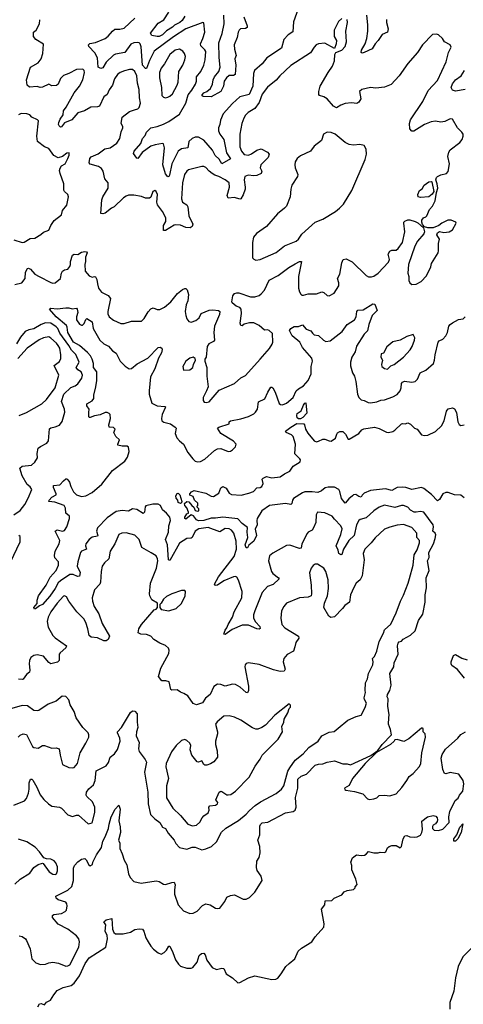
# Model space of a CAD drawing. Extents: x 1771496 to 1971148, y 471553 to 643630.
# Tile 366 of 656: x 1846422 to 1850598, y 579438 to 588713. Entities that reach past the tile are written whole.
import ezdxf

# ---------------------------------------------------------------- set-up
doc = ezdxf.new("R2010")
doc.units = 0

msp = doc.modelspace()

# ---------------------------------------------------------------- linework, layer by layer
at = {"layer": '0CON10XD'}
for points in [[(1849043.3, 588815), (1848998.3, 588691.7), (1848991.7, 588598.3), (1848948.6, 588571.4), (1848909.2, 588525), (1848886, 588445), (1848747, 588353), (1848705, 588295.8), (1848631.9, 588235), (1848621.8, 588205), (1848615.9, 588085), (1848581.4, 588008.6), (1848494.6, 587985.4), (1848426.2, 587923.8), (1848335.8, 587825), (1848311.5, 587765), (1848306.1, 587725), (1848292.3, 587695), (1848292.3, 587665), (1848305.5, 587635), (1848344, 587584), (1848369.6, 587459.6), (1848407.1, 587402.9), (1848325, 587353.8), (1848298.3, 587398.3), (1848262.1, 587432.1), (1848238.1, 587485), (1848155, 587578.7), (1848105, 587606.4), (1848075, 587604.5), (1848045, 587593.3), (1848015.6, 587565), (1848005.3, 587504.7), (1847945, 587497.5), (1847915, 587474.3), (1847855.3, 587355), (1847831.5, 587248.5), (1847825, 587236.2), (1847815, 587232.5), (1847795, 587262), (1847769.1, 587345), (1847785.4, 587505), (1847775, 587542), (1847765, 587545.6), (1847697.5, 587535), (1847655, 587521.5), (1847575, 587460.6), (1847535, 587406.2), (1847525, 587408.8), (1847491.9, 587451.9), (1847500, 587475), (1847563.5, 587545), (1847578, 587592), (1847601.7, 587621.7), (1847615.5, 587654.5), (1847656.2, 587695), (1847715, 587705.3), (1847775, 587727.3), (1847825, 587753.4), (1847925, 587822.9), (1847984.5, 587925.5), (1848008, 588005), (1848042.6, 588047.4), (1848076.7, 588105), (1848086, 588135), (1848087.1, 588175), (1848125.7, 588224.3), (1848154.6, 588285), (1848167.1, 588335), (1848172.6, 588412.6), (1848165, 588429.2), (1848128.1, 588465), (1848123, 588485), (1848147.2, 588535), (1848164.4, 588595), (1848155, 588682.5), (1848145, 588686.2), (1847985, 588626.8), (1847869.9, 588550.1), (1847688.2, 588415), (1847642.3, 588327.7), (1847615, 588252.9), (1847605, 588253.3), (1847578.2, 588285), (1847566.7, 588456.7), (1847555, 588485.6), (1847545, 588495.4), (1847528.1, 588498.1), (1847496.4, 588493.6), (1847468.9, 588481.1), (1847412.9, 588405), (1847325, 588388.5), (1847305, 588377.5), (1847235, 588313.3), (1847205, 588258.6), (1847185, 588252), (1847161.2, 588265), (1847152.9, 588352.9), (1847129.8, 588399.8), (1847071.2, 588461.2), (1847070, 588475), (1847083.1, 588486.9), (1847135, 588497.8), (1847225, 588536.9), (1847255, 588558.5), (1847296.5, 588605), (1847318, 588622), (1847365, 588623.3), (1847405, 588633.8), (1847505, 588726.1)], [(1847977.7, 588745), (1847952.3, 588705), (1847929.7, 588685), (1847879.4, 588660.6), (1847859.3, 588640.7), (1847805, 588606.7), (1847765, 588570.5), (1847735, 588555.4), (1847715, 588553.6), (1847665, 588564.3), (1847652.5, 588585), (1847725, 588680), (1847777.7, 588712.3), (1847826.1, 588783.9)], [(1849455, 588724), (1849424, 588695), (1849383.9, 588613.9), (1849383.8, 588555), (1849403.3, 588515), (1849401.2, 588485), (1849385, 588440), (1849295, 588491.4), (1849235, 588484.3), (1849214, 588475), (1849193.1, 588455), (1849159.5, 588400.5), (1848975, 588281.1), (1848870.6, 588185), (1848836.3, 588143.7), (1848755, 588077.1), (1848705, 588012.5), (1848676.5, 587933.5), (1848635.3, 587874.7), (1848572, 587838), (1848547.7, 587812.3), (1848532.5, 587785), (1848512.7, 587735), (1848494.6, 587635), (1848493.5, 587515), (1848509.5, 587475), (1848535, 587443.8), (1848575, 587435.5), (1848605, 587447.5), (1848655.4, 587484.6), (1848695, 587495.6), (1848753.8, 587463.8), (1848770, 587445), (1848760, 587415), (1848692.5, 587345), (1848686.4, 587316.4), (1848701.2, 587285), (1848696.2, 587265), (1848655, 587244.3), (1848625, 587241.1), (1848573.2, 587246.8), (1848542, 587235), (1848534.5, 587205), (1848545.6, 587135), (1848543.3, 587115), (1848525, 587061.2), (1848505, 587026.2), (1848495, 587020.8), (1848445, 587036.9), (1848382.9, 587032.9), (1848375.7, 587055.7), (1848395.9, 587135), (1848393.8, 587175), (1848357.3, 587205), (1848297.8, 587235), (1848257.8, 587247.8), (1848234.3, 587265), (1848205, 587285.6), (1848175, 587320), (1848155, 587329.4), (1848135, 587329.4), (1848012, 587298), (1847994.2, 587285), (1847972.2, 587255), (1847954.6, 587175), (1847945.5, 587025), (1847955, 586994.2), (1847995, 586967.5), (1848005, 586950), (1848014.2, 586865.8), (1848050.8, 586785), (1848046.7, 586765), (1848027.1, 586752.9), (1847985, 586755.8), (1847935, 586776.7), (1847891.2, 586778.8), (1847875, 586776), (1847795, 586726), (1847776.7, 586726.7), (1847776.7, 586775), (1847798, 586812), (1847798.9, 586845), (1847765, 586904.3), (1847717.9, 586967.9), (1847712, 586995), (1847717.8, 587065), (1847706, 587095), (1847695, 587103.3), (1847676.2, 587093.8), (1847657.7, 587042.3), (1847645, 587031.2), (1847605, 587031.9), (1847567.9, 587047.9), (1847495, 587061.1), (1847445, 587058.2), (1847425, 587051.2), (1847400.5, 587035), (1847310.9, 586949.1), (1847285, 586937.5), (1847225, 586890.8), (1847205, 586884), (1847186.7, 586886.7), (1847195.6, 587015), (1847205.5, 587045), (1847253.3, 587125), (1847254.3, 587174.3), (1847224.2, 587215), (1847208.5, 587285), (1847191.2, 587311.2), (1847165, 587328.2), (1847085, 587350.8), (1847075.7, 587365), (1847080.6, 587405), (1847095, 587421.4), (1847161.3, 587448.7), (1847224, 587496), (1847273.7, 587506.3), (1847335, 587550), (1847365.3, 587594.7), (1847376.7, 587655), (1847393.1, 587695), (1847394.2, 587705), (1847378.2, 587735), (1847385.8, 587795), (1847455, 587849.2), (1847504, 587864), (1847535, 587874.3), (1847545, 587884), (1847559.4, 587925), (1847550, 587975), (1847545.6, 588055), (1847530.5, 588115), (1847525.5, 588185), (1847506.7, 588225), (1847482.6, 588242.6), (1847455, 588244.4), (1847407.8, 588232.2), (1847366.2, 588215), (1847342.5, 588195), (1847314.4, 588155), (1847295.3, 588094.7), (1847265, 588051.4), (1847245, 588007.5), (1847215.4, 587984.6), (1847171.8, 587898.2), (1847155, 587891.5), (1847092, 587888), (1847031.2, 587855), (1846969.2, 587835), (1846911.5, 587768.5), (1846845, 587741.9), (1846815, 587701.9), (1846805, 587699.4), (1846792.5, 587712.5), (1846786.8, 587725), (1846788.9, 587745), (1846802.5, 587775), (1846832.2, 587815), (1846835.6, 587855), (1846860.7, 587889.3), (1846934, 588025), (1846985, 588086.9), (1847015.4, 588145), (1847032.2, 588215), (1847029.2, 588235), (1847015, 588245.7), (1846955, 588242.2), (1846885, 588204.4), (1846835, 588186), (1846805, 588160), (1846785.3, 588104.7), (1846767.7, 588092.3), (1846725, 588088.8), (1846695, 588104.2), (1846635, 588077.3), (1846615, 588074.5), (1846585, 588084), (1846515, 588076.2), (1846493.3, 588095), (1846486.9, 588145), (1846522, 588265), (1846595, 588307.5), (1846623.1, 588345), (1846640.9, 588395), (1846645, 588482.5), (1846575, 588526.7), (1846551.2, 588555), (1846552.5, 588595), (1846575.4, 588614.6), (1846609.2, 588675), (1846612.7, 588712.7)], [(1848531.8, 588738.2), (1848563.3, 588655), (1848562.2, 588637.8), (1848549.1, 588630.9), (1848501.4, 588625), (1848486.7, 588613.3), (1848477.6, 588595), (1848469.4, 588545), (1848441.9, 588475), (1848444.5, 588435), (1848458.9, 588375), (1848445.7, 588344.3), (1848455.2, 588285.2), (1848450, 588195), (1848435, 588185.5), (1848395, 588185.5), (1848368.6, 588165), (1848346.4, 588135), (1848340.8, 588085), (1848315, 588037.5), (1848225, 587987.3), (1848148.8, 587988.8), (1848140, 587995), (1848140, 588005), (1848155, 588024.3), (1848184.2, 588035.8), (1848216.7, 588063.3), (1848237.8, 588105), (1848244.6, 588145), (1848256.2, 588175), (1848295, 588224.4), (1848309.6, 588265), (1848301.1, 588355), (1848298, 588495), (1848328.9, 588581.1), (1848345.3, 588675), (1848342.7, 588755)], [(1849485, 588461.2), (1849500, 588505), (1849491.2, 588605), (1849509.2, 588685), (1849504.1, 588714.1)], [(1849875.8, 588714.2), (1849875.7, 588685), (1849891.1, 588625), (1849883.4, 588596.6), (1849835.6, 588574.4), (1849795.7, 588515), (1849767.1, 588485), (1849741.5, 588438.5), (1849665, 588402.5), (1849645, 588398), (1849635, 588402.5), (1849638.5, 588425), (1849675.5, 588485), (1849690, 588535), (1849699.6, 588605), (1849700.6, 588665), (1849689.5, 588755)], [(1846375, 586216.7), (1846440.8, 586235), (1846473.1, 586275), (1846476.9, 586335), (1846495, 586368), (1846505, 586373.1), (1846525, 586361.9), (1846565, 586316.9), (1846605, 586292.9), (1846715, 586235.8), (1846735, 586230), (1846755, 586234), (1846805.5, 586274.5), (1846814.5, 586325), (1846825.7, 586345), (1846843.9, 586356.1), (1846875, 586361.4), (1846895, 586388.8), (1846901.4, 586405), (1846899.6, 586435), (1846919.4, 586495), (1846935, 586502.5), (1846969.7, 586500.3), (1847005, 586523.6), (1847035, 586527.9), (1847049.2, 586525), (1847057.5, 586515), (1847040.7, 586475), (1847042.7, 586435), (1847034.4, 586405), (1847039.4, 586345), (1847075, 586298.8), (1847105, 586286.2), (1847125, 586292.9), (1847135, 586289.2), (1847147.3, 586265), (1847154.4, 586225), (1847164.5, 586184.5), (1847192.5, 586145), (1847255, 586114.4), (1847276.5, 586086.5), (1847251.5, 585965), (1847252.9, 585942.9), (1847264.4, 585915), (1847305, 585881.9), (1847375, 585851.4), (1847405, 585851.1), (1847475, 585873.3), (1847567, 585873), (1847595, 585898), (1847629.8, 585960.2), (1847655, 585988.6), (1847677.3, 585997.3), (1847715, 585982), (1847741.4, 585981.4), (1847785, 586003.5), (1847845, 586054.5), (1847908.1, 586131.9), (1847955, 586172), (1847975, 586181.2), (1847985, 586181.2), (1847998.3, 586168.3), (1848010, 586125), (1848004.4, 586065), (1847990, 586025), (1847980, 585965), (1847984.5, 585925), (1847995.4, 585895.4), (1848015, 585870), (1848035, 585863.1), (1848081.2, 585878.8), (1848110, 585905), (1848130.8, 585945), (1848205, 585977.1), (1848240.8, 585980.8), (1848293, 585973), (1848306.7, 585965), (1848303.3, 585935), (1848254.3, 585825), (1848250, 585765), (1848256, 585695), (1848245, 585681.2), (1848200.9, 585659.1), (1848186, 585635), (1848178.8, 585535), (1848165.9, 585514.1), (1848163.8, 585495), (1848182, 585435), (1848182.9, 585355), (1848196, 585255), (1848181.9, 585215), (1848148, 585155), (1848148, 585125), (1848158.8, 585108.8), (1848176.1, 585106.1), (1848205, 585114.2), (1848298.8, 585221.2), (1848445, 585284.3), (1848505, 585340), (1848547.6, 585362.4), (1848684.6, 585515.4), (1848773.4, 585616.6), (1848797.1, 585655), (1848804.4, 585675.6), (1848803.1, 585755), (1848769.2, 585785), (1848755, 585790.9), (1848725, 585789.1), (1848675, 585831.2), (1848625, 585856.4), (1848585, 585857.1), (1848535, 585842.9), (1848515, 585830), (1848505, 585831.2), (1848497.1, 585855), (1848509.1, 585945), (1848505.6, 585985), (1848492.9, 586002.9), (1848461.2, 586015), (1848422.5, 586045), (1848417.5, 586055), (1848429.5, 586110.5), (1848445, 586133.3), (1848465, 586140), (1848485, 586138.6), (1848595, 586103.3), (1848635, 586102.2), (1848675, 586115.7), (1848695, 586129.2), (1848725, 586164.2), (1848771, 586259), (1848856.5, 586303.5), (1848955, 586376.8), (1849016.6, 586413.4), (1849055, 586435.6), (1849073.3, 586433.3), (1849045.8, 586295), (1849048, 586185), (1849055, 586150), (1849067, 586127), (1849078.3, 586118.3), (1849095, 586116.7), (1849138.3, 586131.7), (1849215, 586130.8), (1849265, 586148.8), (1849285, 586141.2), (1849315, 586113.3), (1849335, 586110), (1849381.2, 586135), (1849425, 586206.7), (1849427.3, 586235), (1849413.9, 586276.1), (1849436.4, 586315), (1849453.2, 586423.2), (1849466.9, 586453.1), (1849495, 586459.2), (1849552.1, 586432.1), (1849685, 586302), (1849705, 586290), (1849735, 586290.8), (1849755, 586295.6), (1849795, 586323.3), (1849895, 586429.2), (1849902.5, 586455), (1849892.1, 586505), (1849906.5, 586533.5), (1849925, 586540.7), (1849965, 586540.4), (1849986.4, 586556.4), (1850025.5, 586615), (1850048.6, 586715), (1850036.7, 586795), (1850037.5, 586805), (1850047.5, 586815), (1850075, 586826.2), (1850093.9, 586826.1), (1850145, 586810), (1850169.2, 586799.2), (1850222.5, 586752.5), (1850232.5, 586715), (1850226.7, 586695), (1850167.1, 586625), (1850140.2, 586579.8), (1850080.8, 586405), (1850075.9, 586325.9), (1850085.7, 586295), (1850084.3, 586255), (1850094.5, 586234.5), (1850115, 586219.2), (1850155, 586221.4), (1850202.8, 586247.2), (1850250.7, 586299.3), (1850292.9, 586385), (1850298.8, 586415), (1850361.2, 586515), (1850365.8, 586535), (1850363.8, 586605), (1850373.3, 586645), (1850350, 586685), (1850356.4, 586703.6), (1850375, 586716.7), (1850415, 586708.8), (1850465.7, 586714.3), (1850495, 586732.5), (1850530, 586795), (1850527.5, 586805), (1850485, 586825.6), (1850452.5, 586825), (1850395, 586796.7), (1850367, 586773), (1850315, 586753.3), (1850265, 586753.3), (1850232.5, 586762.5), (1850213, 586783), (1850206.7, 586805), (1850206.7, 586825), (1850223.8, 586845), (1850245, 586854.2), (1850255, 586866), (1850278.9, 586925), (1850309.2, 586955), (1850333.6, 587005), (1850345.6, 587085), (1850357.9, 587125), (1850353.5, 587165), (1850340, 587205), (1850345.6, 587225), (1850353.8, 587236.2), (1850385, 587250.8), (1850440, 587265), (1850455, 587282.5), (1850468.6, 587355), (1850452.9, 587425), (1850460.8, 587465), (1850475, 587486), (1850565, 587556), (1850586.9, 587585), (1850597.1, 587615), (1850595.7, 587635), (1850585, 587654), (1850544.7, 587694.7), (1850495, 587776.7), (1850475, 587780), (1850423.8, 587755), (1850388.1, 587748.1), (1850335, 587755.6), (1850295, 587749.4), (1850234.3, 587725), (1850132.3, 587662.3), (1850112.9, 587662.9), (1850094.4, 587684.4), (1850091.5, 587735), (1850102.2, 587767.8), (1850216.6, 587943.4), (1850268.6, 588045), (1850355, 588140), (1850436.7, 588315), (1850460, 588405), (1850483.1, 588455), (1850475.7, 588475), (1850422.6, 588502.6), (1850401.1, 588535), (1850365, 588570), (1850346.2, 588576.2), (1850307.6, 588572.4), (1850214.1, 588475.9), (1850168, 588405), (1850075, 588300), (1849995.3, 588184.7), (1849918.8, 588101.2), (1849855, 588075.8), (1849775, 588068.6), (1849725, 588074.3), (1849644.2, 588055.8), (1849620, 588035), (1849634.1, 587965.9), (1849615.6, 587934.4), (1849595, 587924.3), (1849545, 587928.6), (1849485, 587924), (1849445, 587908), (1849405, 587882), (1849376.8, 587896.8), (1849315, 587966.2), (1849285, 587986.2), (1849245, 587997.5), (1849238.8, 588008.8), (1849238, 588035), (1849251.4, 588085), (1849324.3, 588215), (1849367.1, 588275), (1849385.6, 588325), (1849390, 588385), (1849396.7, 588403.3), (1849453.3, 588425), (1849485, 588461.2)], [(1847795, 587978), (1847815, 587982.9), (1847835, 587991.4), (1847860.6, 588015), (1847904.4, 588095), (1847914.4, 588125), (1847920, 588225), (1847956.9, 588285), (1847976.7, 588335), (1847981.4, 588365), (1847972.5, 588395), (1847956.2, 588416.2), (1847925, 588435.6), (1847885, 588424.5), (1847833.8, 588385), (1847783.9, 588296.1), (1847753, 588257), (1847738.1, 588215), (1847736.9, 588165), (1847755.6, 588075), (1847759.5, 587999.5), (1847775, 587981.2), (1847795, 587978)], [(1850615, 588054.5), (1850525, 588040), (1850495, 588050), (1850482.7, 588072.7), (1850495, 588107.5), (1850526, 588145), (1850577.2, 588182.8), (1850610.9, 588235)], [(1846445, 586614.3), (1846465, 586617.5), (1846519.5, 586650.5), (1846565.7, 586654.3), (1846622.3, 586687.7), (1846645, 586712), (1846695, 586730), (1846714.2, 586775), (1846745, 586820.8), (1846814.3, 586875), (1846824.6, 586915.4), (1846865.8, 586965), (1846880.8, 587045), (1846876.2, 587065), (1846843.3, 587095), (1846837.7, 587107.7), (1846836.9, 587165), (1846801.2, 587265), (1846797.4, 587292.6), (1846801.5, 587315), (1846814.6, 587335.4), (1846850.8, 587355), (1846876.2, 587405), (1846886.7, 587435), (1846887, 587457), (1846865, 587456.7), (1846825, 587422.5), (1846785, 587410), (1846744.6, 587434.6), (1846695, 587499.4), (1846655, 587514.5), (1846588.1, 587565), (1846584.6, 587615), (1846598.6, 587758.6), (1846590.7, 587770.7), (1846537.5, 587795), (1846515.7, 587815.7), (1846490, 587825), (1846435, 587828.5), (1846409.2, 587815)], [(1848645, 586446.7), (1848685, 586453.3), (1848835, 586520.8), (1848915, 586581.4), (1849023.2, 586626.8), (1849046, 586645), (1849076.8, 586693.2), (1849204, 586806), (1849275, 586834.4), (1849395, 586906.9), (1849433.9, 586936.1), (1849471.1, 586975), (1849548.6, 587105), (1849675.7, 587395), (1849687.5, 587445), (1849684.1, 587494.1), (1849666.1, 587526.1), (1849623.9, 587536.1), (1849565, 587529.2), (1849525, 587535.7), (1849485, 587555.8), (1849393.3, 587635), (1849355, 587650), (1849315, 587652), (1849283.3, 587635), (1849262, 587575), (1849195, 587521.2), (1849160, 587475), (1849065, 587429.2), (1849034.2, 587405), (1849015.6, 587374.4), (1849010.6, 587345), (1849015, 587317.5), (1849040, 587255), (1849038.6, 587235), (1848984.4, 587155), (1848973.8, 587116.2), (1848968.2, 587045), (1848933, 586957), (1848915, 586935.7), (1848847.5, 586885), (1848745, 586765.8), (1848650.7, 586699.3), (1848622.5, 586665), (1848614.2, 586615), (1848615, 586470), (1848625, 586456.7), (1848645, 586446.7)], [(1850195, 587037.5), (1850172.5, 587045), (1850171.2, 587065), (1850186.7, 587105), (1850209.3, 587120.7), (1850231.2, 587155), (1850275, 587185.7), (1850295, 587188), (1850302.5, 587185), (1850320, 587095), (1850305, 587070), (1850275, 587043.3), (1850195, 587037.5)], [(1846365, 586639.2), (1846445, 586614.3)], [(1849385, 584008.1), (1849364.6, 584034.6), (1849295, 584065.7), (1849225, 584072.5), (1849212.3, 584047.7), (1849209.4, 583975), (1849189.2, 583925), (1849175, 583903.1), (1849136.7, 583885), (1849126.8, 583873.2), (1849078, 583775), (1849072.5, 583735), (1849055, 583732.5), (1848965, 583762.5), (1848935, 583760.8), (1848805, 583687.5), (1848775, 583661.2), (1848763.1, 583615), (1848793.3, 583515), (1848805.5, 583495.5), (1848859.2, 583455), (1848864.2, 583445), (1848808.8, 583391.2), (1848755, 583374.2), (1848703.5, 583316.5), (1848634.5, 583145), (1848622.2, 583105), (1848624.3, 583075), (1848640.2, 583040.2), (1848682, 582995), (1848686.2, 582976.2), (1848675, 582970), (1848655.7, 582974.3), (1848575, 583007.5), (1848515, 583009.4), (1848421.1, 582968.9), (1848355, 582921.4), (1848344.2, 582925), (1848355, 582963.3), (1848373.3, 582985), (1848384, 583015), (1848426.2, 583083.8), (1848439.4, 583135), (1848513.4, 583265), (1848516.6, 583325), (1848481.9, 583431.9), (1848465, 583461.2), (1848455, 583467.5), (1848435, 583465.7), (1848345, 583425.4), (1848285, 583386.2), (1848263.6, 583383.6), (1848257.1, 583395), (1848293.1, 583465), (1848439.7, 583655), (1848462.6, 583725), (1848461.1, 583798.9), (1848438.5, 583875), (1848415, 583904.3), (1848395, 583916.4), (1848355, 583920.9), (1848305, 583889.5), (1848195, 583929.5), (1848109.2, 583915), (1848073.1, 583895), (1848044.4, 583835), (1848035, 583828.9), (1847994.2, 583825.8), (1847927, 583783), (1847835, 583616.7), (1847823.8, 583623.8), (1847811.8, 583765), (1847795.5, 583815), (1847822.9, 583885), (1847826.8, 583945), (1847840.4, 583995), (1847834.4, 584025), (1847803.5, 584063.5), (1847766.2, 584096.2), (1847747.2, 584137.2), (1847725, 584149.3), (1847675, 584150), (1847608, 584132), (1847602, 584125), (1847597.4, 584072.6), (1847585, 584060.8), (1847525, 584099.2), (1847485, 584106.4), (1847445, 584082.5), (1847385, 584090), (1847330.6, 584079.4), (1847245, 584020.7), (1847155.3, 583925), (1847145.9, 583895), (1847157.3, 583855), (1847153.2, 583846.8), (1847105, 583839.2), (1847074.7, 583815), (1847044.6, 583774.6), (1847042.7, 583755), (1847052.2, 583725), (1847005, 583705.4), (1846995, 583692), (1846969.2, 583605), (1846963.7, 583566.3), (1846991.2, 583505), (1846985, 583470), (1846965, 583467.5), (1846925, 583487.5), (1846895, 583487.1), (1846805, 583428), (1846785, 583407.9), (1846755.9, 583355), (1846705, 583283.1), (1846635, 583204.2), (1846607.9, 583192.1), (1846571.5, 583161.5), (1846560.9, 583160.9), (1846554.2, 583175), (1846585.9, 583214.1), (1846586.7, 583245), (1846600, 583285), (1846671.8, 583385), (1846708.7, 583461.3), (1846765.3, 583524.7), (1846785.6, 583575), (1846785.7, 583605), (1846754, 583644), (1846748.1, 583665), (1846756.7, 583705), (1846793.5, 583775), (1846799.2, 583805), (1846755.6, 583895), (1846775, 583908.2), (1846825, 583895.6), (1846845, 583900.8), (1846864.4, 583935), (1846890, 584015), (1846890, 584035), (1846855.8, 584065), (1846852.2, 584112.2), (1846840, 584135), (1846753.7, 584166.3), (1846697.5, 584175), (1846698.8, 584185), (1846723.1, 584215), (1846764.2, 584235.8), (1846765.7, 584245), (1846739.5, 584305), (1846738.8, 584325), (1846798.9, 584331.1), (1846832.7, 584367.3), (1846855, 584388), (1846865, 584388), (1846875, 584378), (1846890.4, 584355), (1846902.2, 584315), (1846928.1, 584265), (1846955, 584236.9), (1847005, 584219.5), (1847045, 584226.4), (1847105, 584257.5), (1847193.8, 584336.2), (1847294.7, 584465.3), (1847410.6, 584555), (1847436.9, 584593.1), (1847451.2, 584645), (1847446.7, 584685), (1847433.3, 584695), (1847385, 584695.2), (1847347.1, 584705), (1847344.4, 584715), (1847361.4, 584755), (1847327.5, 584785), (1847307.1, 584825), (1847319.5, 584855), (1847305, 584870.5), (1847264.4, 584875), (1847262.1, 584895), (1847277.5, 584955), (1847272.7, 584992.7), (1847265, 585003.8), (1847245, 585012.5), (1847225, 585011.4), (1847180.3, 584989.7), (1847125, 584980.4), (1847085, 584965.8), (1847076.2, 584966.2), (1847073.2, 584973.2), (1847072.6, 585012.6), (1847075.6, 585045), (1847054.5, 585075), (1847054.3, 585095), (1847105, 585122.2), (1847121.1, 585145), (1847118.5, 585175), (1847140, 585255), (1847147.1, 585312.9), (1847146.6, 585395), (1847116.5, 585435), (1847115.4, 585475), (1847104.2, 585515), (1847088.6, 585545), (1847058.9, 585578.9), (1846984.6, 585644.6), (1846928.6, 585675), (1846874.2, 585765), (1846869.5, 585815), (1846861.5, 585831.5), (1846766.4, 585915), (1846702, 585985), (1846715, 585996.2), (1846775, 585988.4), (1846855, 585998.5), (1846885, 585997.8), (1846915, 585988.9), (1846955, 585994.2), (1846964.2, 585985), (1846968.2, 585955), (1846956.7, 585915), (1846958.1, 585885), (1846986, 585845), (1847002.5, 585835), (1847014.3, 585835.7), (1847029.4, 585850.6), (1847045, 585888.8), (1847055, 585898), (1847102.5, 585865), (1847113.6, 585805), (1847175.8, 585695), (1847215, 585660.6), (1847256.9, 585636.9), (1847295, 585594.2), (1847331.1, 585571.1), (1847368, 585495), (1847415, 585447.5), (1847453.2, 585423.2), (1847475, 585427.1), (1847528, 585472), (1847627.2, 585522.8), (1847725, 585623.8), (1847745, 585626.7), (1847759.3, 585619.3), (1847763.3, 585605), (1847755.8, 585575), (1847727.5, 585525), (1847692.5, 585425), (1847651.7, 585348.3), (1847639.4, 585215), (1847641.9, 585185), (1847665, 585098.8), (1847716.2, 585076.2), (1847787.3, 585067.3), (1847793.3, 585065), (1847790.8, 585055), (1847764.1, 584994.1), (1847758, 584955), (1847761.2, 584935), (1847780.3, 584920.3), (1847842.5, 584905), (1847886.7, 584875), (1847893.8, 584865), (1847886, 584815), (1847900.8, 584775), (1847925, 584746), (1847965.4, 584715.4), (1848005, 584636), (1848050.6, 584575), (1848074, 584554), (1848095, 584548.5), (1848125, 584551.8), (1848165, 584572.1), (1848255, 584652.9), (1848285, 584670), (1848315, 584672.5), (1848385, 584646.2), (1848405, 584648.8), (1848425, 584660), (1848452.3, 584687.7), (1848458.8, 584715), (1848435, 584741.2), (1848315, 584813.3), (1848282.5, 584865), (1848296.7, 584875), (1848393.3, 584905), (1848392.5, 584925), (1848407.5, 584935), (1848505, 584952.2), (1848575, 584974.3), (1848625, 585000), (1848643, 585017), (1848659.2, 585045), (1848668.6, 585111.4), (1848728.3, 585141.7), (1848756.9, 585205), (1848785, 585250), (1848795, 585252), (1848804.4, 585244.4), (1848826.4, 585205), (1848865, 585097.5), (1848877.5, 585087.5), (1848895, 585085.5), (1848935, 585101.1), (1848995, 585153.1), (1849023.9, 585216.1), (1849045, 585235.5), (1849095, 585264.5), (1849136.2, 585313.8), (1849164.7, 585375), (1849165.4, 585445), (1849177.3, 585495), (1849172.5, 585525), (1849083.6, 585625), (1849058.9, 585675), (1848985.8, 585735), (1848963.2, 585785), (1848973.2, 585805), (1849005, 585823.3), (1849045, 585821.8), (1849085, 585837.1), (1849118.3, 585798.3), (1849162.7, 585782.7), (1849178.1, 585758.1), (1849195, 585743.1), (1849236.4, 585736.4), (1849283, 585693), (1849302.4, 585682.4), (1849345, 585687.5), (1849457.5, 585775), (1849505, 585840), (1849573.8, 585885), (1849588.1, 585915), (1849594.3, 585965), (1849604.4, 585975.6), (1849655, 585980), (1849745, 586037.5), (1849765, 586032.5), (1849787.3, 585972.7), (1849739.4, 585925), (1849708.3, 585841.7), (1849696.9, 585783.1), (1849665, 585750), (1849592.4, 585637.6), (1849580, 585585), (1849550, 585535), (1849536.7, 585485), (1849537, 585453), (1849554, 585385), (1849573.8, 585355), (1849585.8, 585305), (1849600.8, 585185), (1849613.1, 585155), (1849635, 585130.5), (1849665, 585125.6), (1849703.8, 585105), (1849725, 585102.1), (1849785, 585114), (1849820.3, 585129.7), (1849856.8, 585133.2), (1849935, 585159.4), (1849975, 585182.9), (1850002.9, 585215), (1850013.1, 585245), (1850015.6, 585284.4), (1850025, 585298), (1850045, 585306.9), (1850115, 585296.7), (1850145, 585304.4), (1850165.6, 585325), (1850192, 585385), (1850245, 585410), (1850316.9, 585475), (1850328.1, 585505), (1850333.4, 585556.6), (1850360.8, 585675), (1850372.2, 585687.8), (1850405, 585704.3), (1850434.2, 585735), (1850448.6, 585765), (1850462, 585825), (1850475, 585841.2), (1850495, 585858), (1850552.3, 585887.7), (1850595.7, 585894.3), (1850616.2, 585915)], [(1846365, 584049.5), (1846425, 584089.6), (1846470.9, 584145), (1846501.5, 584205), (1846535, 584287.5), (1846521.7, 584311.7), (1846492.7, 584332.7), (1846445.4, 584415), (1846423.1, 584486.9), (1846445, 584508.1), (1846533, 584517), (1846564, 584545), (1846588.8, 584585), (1846587.5, 584625), (1846596, 584675), (1846618.7, 584691.3), (1846675.7, 584724.3), (1846694.4, 584745), (1846702.7, 584857.3), (1846715, 584868), (1846755, 584876), (1846795, 584893.8), (1846821.7, 584928.3), (1846845.7, 585015.7), (1846843.1, 585045), (1846816.7, 585115), (1846836.3, 585183.7), (1846903.4, 585246.6), (1846945, 585263.1), (1846967.9, 585282.1), (1847005.6, 585335), (1847013.1, 585365), (1846999.4, 585395), (1846968.2, 585415), (1846954.5, 585435), (1846980.5, 585485), (1846949, 585559), (1846908.1, 585598.1), (1846884.4, 585645), (1846799.4, 585759.4), (1846782.3, 585802.3), (1846765, 585820.8), (1846715, 585855.2), (1846665, 585856), (1846625, 585841.5), (1846555, 585801.5), (1846508, 585792), (1846472.5, 585775), (1846428.2, 585721.8), (1846391.3, 585658.7)], [(1846418, 584985), (1846485, 585012.5), (1846629.2, 585095), (1846675, 585136.2), (1846756.1, 585245), (1846790.5, 585365), (1846745.6, 585455), (1846795, 585492), (1846808.9, 585521.1), (1846809.6, 585555), (1846798.3, 585618.3), (1846785.4, 585645), (1846767.3, 585665), (1846715, 585713.1), (1846695, 585724.4), (1846645, 585716.7), (1846604.4, 585695.6), (1846492.9, 585617.1), (1846405, 585520.6)], [(1849885, 585420), (1849916.8, 585453.2), (1849947.1, 585465), (1850034.4, 585535), (1850097.6, 585602.4), (1850117.5, 585635), (1850140, 585695), (1850141.2, 585715), (1850127.5, 585747.5), (1850065, 585728.6), (1850002.5, 585695), (1849933.4, 585676.6), (1849877.6, 585632.4), (1849847.8, 585572.2), (1849825, 585563.8), (1849820.4, 585535), (1849836, 585505), (1849826.7, 585465), (1849830, 585445), (1849855, 585426.7), (1849885, 585420)], [(1847965, 585412.5), (1848025, 585413.3), (1848052.5, 585435), (1848057.5, 585465), (1848077.5, 585505), (1848075, 585520), (1848055, 585532.5), (1848022.5, 585525), (1847985, 585496.2), (1847958.8, 585445), (1847965, 585412.5)], [(1849065, 584951.1), (1849045, 584952.2), (1849033.3, 584963.3), (1849030, 584985), (1849035, 585003.3), (1849072.9, 585027.1), (1849095, 585081.2), (1849105, 585098.8), (1849115, 585102.5), (1849125.3, 585004.7), (1849088.8, 584965), (1849065, 584951.1)], [(1850605, 584209.2), (1850575, 584232.9), (1850515, 584235.6), (1850455, 584259.6), (1850435, 584260), (1850406.2, 584245), (1850375, 584193.6), (1850355, 584178.9), (1850298.7, 584238.7), (1850225, 584295.6), (1850205, 584304.5), (1850115, 584287.1), (1850057, 584307), (1850025, 584309.7), (1849975, 584304.6), (1849925, 584276.7), (1849865, 584292.9), (1849725, 584277.2), (1849665, 584253.2), (1849644.4, 584235), (1849635, 584216.2), (1849615, 584220.9), (1849585, 584240), (1849565, 584236.9), (1849553.4, 584226.6), (1849519.5, 584200.5), (1849485, 584156.7), (1849451.2, 584201.2), (1849437, 584267), (1849425.9, 584285.9), (1849385, 584308), (1849325, 584310), (1849298.8, 584301.2), (1849264, 584275), (1849230, 584260), (1849175, 584265.9), (1849105, 584263.5), (1849085, 584256.8), (1848998.9, 584201.1), (1848988.9, 584185), (1848983.6, 584156.4), (1848975, 584147.1), (1848925, 584153.6), (1848775, 584135.6), (1848701.1, 584085), (1848657.1, 584015), (1848652.9, 583995), (1848658.9, 583955), (1848637.8, 583912.2), (1848652.2, 583855), (1848625, 583800.6), (1848578.8, 583761.2), (1848565, 583737.5), (1848555, 583737.5), (1848545.7, 583765), (1848570, 583835), (1848564.1, 583885.9), (1848567.6, 583927.6), (1848517.3, 583967.3), (1848475, 584009.7), (1848335, 584025.5), (1848265, 584015.6), (1848225, 584017.1), (1848155, 583993.4), (1848105, 583991.1), (1848085, 584002), (1848059.5, 584039.5), (1848035, 584047.5), (1847985, 584008.8), (1847976.7, 584015), (1847977.5, 584025), (1847995, 584056.7), (1848010, 584065), (1848010, 584075), (1847996.2, 584115), (1847976.9, 584136.9), (1847973.8, 584155), (1847995, 584172.5), (1848015, 584172), (1848041.2, 584135), (1848060.7, 584120.7), (1848075, 584090), (1848095, 584082), (1848107.5, 584085), (1848107.5, 584105), (1848090, 584125), (1848100, 584135), (1848098.3, 584158.3), (1848067, 584187), (1848055, 584220), (1848022.5, 584235), (1848023, 584247), (1848040, 584265), (1848065, 584276.7), (1848175, 584252), (1848225, 584223.8), (1848245, 584221.2), (1848295, 584253.8), (1848315, 584303.8), (1848335, 584315.7), (1848365, 584298.6), (1848393.8, 584253.8), (1848415, 584240.6), (1848507.8, 584232.2), (1848577.6, 584252.4), (1848623.2, 584266.8), (1848655, 584304.2), (1848685, 584305.5), (1848701.9, 584315), (1848713.6, 584345), (1848704, 584385), (1848714, 584395), (1848745, 584409.1), (1848795, 584395.5), (1848875, 584405.5), (1848915, 584435.5), (1848965, 584461.1), (1848995, 584505.6), (1849062.1, 584547.9), (1849064.3, 584565), (1849058.1, 584575), (1849011.8, 584621.8), (1849018, 584715), (1848996.3, 584785), (1848982, 584802), (1848931.2, 584825), (1848923.8, 584835), (1848975, 584875.6), (1849031.7, 584908.3), (1849096.7, 584905), (1849104, 584895), (1849111.5, 584855), (1849135, 584816.7), (1849195, 584746.7), (1849215, 584737.3), (1849235, 584741.2), (1849275, 584762.2), (1849295, 584760.6), (1849336.1, 584743.9), (1849355, 584743.8), (1849395, 584771.2), (1849408.3, 584808.3), (1849415, 584821.2), (1849435, 584834), (1849465, 584832.5), (1849489.7, 584809.7), (1849515, 584760), (1849525, 584760), (1849615.6, 584814.4), (1849641.7, 584848.3), (1849660.3, 584859.7), (1849762.9, 584872.9), (1849805, 584862.5), (1849875, 584826), (1849895, 584823.8), (1849935, 584833.8), (1849952.5, 584845), (1850015, 584906), (1850025, 584910), (1850050, 584905), (1850075, 584915.8), (1850101.7, 584901.7), (1850140, 584865), (1850165, 584854.3), (1850205, 584802.9), (1850234.3, 584795.7), (1850265, 584798.2), (1850337.7, 584832.3), (1850394, 584886), (1850419.4, 584935), (1850438.8, 585025), (1850455, 585047.5), (1850495, 585056.7), (1850515, 585046.2), (1850535, 585013.8), (1850547.3, 584925), (1850559.3, 584899.3), (1850575, 584891.4), (1850605, 584897.1)], [(1847934.1, 584155.9), (1847915, 584164.2), (1847910, 584185), (1847893.9, 584203.9), (1847892.2, 584227.8), (1847905, 584249.4), (1847915, 584251.4), (1847927.8, 584237.8), (1847949.2, 584175), (1847945, 584161.2), (1847934.1, 584155.9)], [(1846416.7, 580083.3), (1846445, 580077.5), (1846475, 580055.7), (1846485, 580040), (1846519.2, 579959.2), (1846536.6, 579866.6), (1846575, 579827.1), (1846616.4, 579813.6), (1846665, 579816.7), (1846695, 579828.9), (1846735, 579835.5), (1846785.8, 579824.2), (1846855, 579797.8), (1846875, 579799.4), (1846895, 579810.8), (1846978.9, 579975), (1846984.4, 580025), (1846977.5, 580055), (1846955, 580082.5), (1846875.8, 580145), (1846785, 580193.5), (1846732, 580255), (1846731.2, 580275), (1846742.5, 580285), (1846815, 580292.5), (1846848.8, 580311.2), (1846861.2, 580325), (1846869.2, 580365), (1846865.8, 580385), (1846855, 580399.2), (1846785, 580420.5), (1846765, 580437.5), (1846761.4, 580455), (1846875, 580513.3), (1846913.8, 580546.2), (1846928, 580605), (1846929.7, 580720.3), (1846937.9, 580745), (1846969.8, 580780.2), (1847005, 580804.8), (1847035, 580812.2), (1847048.6, 580798.6), (1847071.7, 580751.7), (1847085, 580742.5), (1847107.5, 580755), (1847111.2, 580775), (1847145, 580846.2), (1847192.7, 580915), (1847203.1, 580975), (1847226.6, 581015), (1847257.8, 581092.2), (1847262.7, 581135), (1847282.9, 581205), (1847320.6, 581275), (1847355, 581312.5), (1847367.1, 581275), (1847356.5, 581165), (1847369.1, 581109.1), (1847371.2, 581055), (1847352.5, 580985), (1847365.8, 580955), (1847364.2, 580904.2), (1847387.5, 580855), (1847404.2, 580795), (1847430.9, 580750.9), (1847446, 580665), (1847461.7, 580631.7), (1847495, 580593.8), (1847565, 580578.8), (1847705, 580600), (1847735, 580593.3), (1847775, 580570), (1847795, 580566.2), (1847855, 580586.2), (1847875, 580586.7), (1847883.9, 580563.9), (1847878.1, 580515), (1847880, 580475), (1847914.5, 580374.5), (1847965, 580318.6), (1848025, 580292.9), (1848055, 580295.7), (1848093.7, 580316.3), (1848143.2, 580366.8), (1848175, 580383.3), (1848215, 580374.3), (1848265, 580342.9), (1848285, 580338.6), (1848305, 580344.3), (1848352, 580405), (1848372.7, 580447.3), (1848405, 580463.3), (1848445, 580470), (1848525, 580428), (1848555, 580428.8), (1848586.8, 580443.2), (1848635.6, 580494.4), (1848704, 580605), (1848693.8, 580645), (1848656.4, 580696.4), (1848650, 580725), (1848653.3, 580785), (1848675, 580820), (1848686.2, 580865), (1848681.2, 580925), (1848664, 580985), (1848681.9, 581035), (1848683.1, 581115), (1848688.8, 581131.2), (1848705, 581146), (1848757.3, 581152.7), (1848925, 581241.2), (1848995, 581253.8), (1849015, 581266.7), (1849025.7, 581295), (1849016.9, 581385), (1849041.5, 581475), (1849040.4, 581559.6), (1849073.1, 581586.9), (1849122.5, 581605), (1849205, 581691.4), (1849235, 581700.8), (1849275, 581702.5), (1849315, 581718.6), (1849385, 581730.8), (1849465, 581703.8), (1849505, 581702.5), (1849535, 581693.3), (1849728.8, 581781.2), (1849792.5, 581827.5), (1849834.3, 581885.7), (1849922.5, 581975), (1849912.5, 582025), (1849893.3, 582075), (1849897.5, 582137.5), (1849900, 582165), (1849888.8, 582245), (1849890, 582315), (1849880, 582335), (1849884, 582355), (1849905.8, 582395), (1849918.8, 582445), (1849906.7, 582555), (1849943.8, 582615), (1849948, 582655), (1849985.8, 582735), (1849979.2, 582815), (1849985, 582840), (1849995, 582851.2), (1850015, 582857.5), (1850033, 582877), (1850100, 582915), (1850145.6, 582954.4), (1850176.1, 583053.9), (1850218.3, 583111.7), (1850238, 583225), (1850238, 583295), (1850250.5, 583359.5), (1850250, 583455), (1850275.6, 583525), (1850260, 583615), (1850277.3, 583645), (1850273.6, 583695), (1850317.5, 583775), (1850333.6, 583825), (1850339.6, 583859.6), (1850333.1, 583875), (1850312.5, 583895), (1850317.5, 583935), (1850312.9, 583955), (1850225, 584074.2), (1850195, 584080), (1850155, 584071.9), (1850135, 584074.3), (1850102, 584092), (1850075, 584120), (1850035, 584135.7), (1850015, 584135.6), (1849955, 584117.8), (1849855, 584140), (1849805, 584121.4), (1849755, 584086), (1849685, 584018.8), (1849626.8, 584003.2), (1849615, 583994.2), (1849591.5, 583955), (1849570, 583855), (1849520, 583805), (1849469.4, 583725), (1849456, 583675), (1849445, 583670), (1849425, 583683.8), (1849418.9, 583715), (1849401.1, 583755), (1849446.2, 583863.8), (1849456.2, 583915), (1849445, 583946.2), (1849385, 584008.1)], [(1846365, 581313.1), (1846466.6, 581353.4), (1846484.3, 581375), (1846505, 581426.7), (1846512.1, 581465), (1846512.2, 581525), (1846525, 581558.8), (1846535, 581558.8), (1846545, 581548), (1846582.7, 581482.7), (1846615, 581409.2), (1846648.1, 581368.1), (1846692, 581325), (1846725, 581302.5), (1846795, 581294.4), (1846815, 581285.8), (1846875, 581222.9), (1846917.6, 581207.6), (1846955, 581220.4), (1846975, 581219.4), (1847065, 581136.2), (1847105, 581145.8), (1847129.2, 581245), (1847129.5, 581295), (1847107.5, 581345), (1847054.2, 581395), (1847048.8, 581408.8), (1847051.4, 581435), (1847072.8, 581467.2), (1847115.7, 581505), (1847131.9, 581545), (1847142.1, 581637.9), (1847235, 581683.8), (1847257.5, 581715), (1847275, 581766.7), (1847314.5, 581795.5), (1847343.4, 581836.6), (1847366.9, 581915), (1847364.2, 581945), (1847342, 581995), (1847343.8, 582005), (1847378.8, 582045), (1847446.2, 582155), (1847465, 582187.5), (1847485, 582202.5), (1847505, 582200), (1847526.7, 582175), (1847526.7, 582095), (1847533.3, 582045), (1847522, 582005), (1847519.2, 581965), (1847547.5, 581905), (1847540, 581845), (1847545, 581817.5), (1847604.1, 581744.1), (1847615, 581720), (1847596.7, 581625), (1847626.9, 581435), (1847630, 581325), (1847652, 581225), (1847693.2, 581183.2), (1847739.8, 581149.8), (1847765, 581106), (1847795, 581094), (1847820.2, 581050.2), (1847875.6, 580985), (1847891.6, 580951.6), (1847925, 580913.3), (1847995, 580899.5), (1848045, 580916.7), (1848075, 580918.1), (1848135, 580894.2), (1848175, 580900.8), (1848227.3, 580922.7), (1848273, 580967), (1848321.9, 581058.1), (1848363.6, 581096.4), (1848480.2, 581169.8), (1848555, 581227.1), (1848585, 581264.6), (1848639.2, 581310.8), (1848688.6, 581345), (1848835.2, 581424.8), (1848886.9, 581465), (1848907.1, 581495), (1848947.3, 581632.7), (1848963.6, 581665), (1849015, 581736.7), (1849091.7, 581798.3), (1849142.7, 581857.3), (1849232, 581915), (1849265, 581965.6), (1849335, 582000), (1849381.2, 582008.8), (1849419.7, 582040.3), (1849510, 582115), (1849590, 582150), (1849635, 582162.5), (1849675.4, 582234.6), (1849688.2, 582275), (1849668.4, 582308.4), (1849665.3, 582325), (1849677.3, 582375), (1849673.3, 582395), (1849677.9, 582465), (1849697.3, 582505), (1849705.5, 582555), (1849745.4, 582635), (1849750.5, 582665), (1849742.3, 582695), (1849761.8, 582715), (1849783.3, 582765), (1849805.9, 582855), (1849848, 582935), (1849856.9, 582965), (1849915, 583017.1), (1849966.2, 583123.8), (1850005.3, 583235), (1850035, 583291.4), (1850080, 583405), (1850090.9, 583449.1), (1850126.9, 583575), (1850137, 583673), (1850162.3, 583717.7), (1850184.7, 583785), (1850185, 583806), (1850161.5, 583835), (1850161.8, 583875), (1850115, 583929.1), (1850035, 583958.7), (1849975, 583952.5), (1849905, 583933.5), (1849856.9, 583913.1), (1849767.8, 583832.2), (1849731.4, 583785), (1849670.8, 583725), (1849655.5, 583684.5), (1849666, 583625), (1849645.6, 583475), (1849625.6, 583435), (1849590.8, 583405), (1849566, 583365), (1849535.5, 583294.5), (1849525.7, 583225), (1849482.9, 583195), (1849460.5, 583165), (1849385, 583088.6), (1849350.5, 583080.5), (1849331.2, 583095), (1849284.1, 583175.9), (1849290.8, 583215), (1849320.6, 583285), (1849329.5, 583355), (1849324.5, 583434.5), (1849304, 583515), (1849284, 583545), (1849225, 583582.5), (1849205, 583584), (1849185, 583572), (1849165.8, 583545), (1849148.8, 583501.2), (1849164.4, 583385), (1849170, 583305), (1849164.4, 583285.6), (1849137.4, 583272.6), (1849054.6, 583265.4), (1848935, 583216.9), (1848907.5, 583185), (1848885.8, 583144.2), (1848880.8, 583075), (1848890.8, 583015), (1848918.8, 582985), (1849048.1, 582905), (1849049.4, 582885), (1849020.5, 582845), (1849013.3, 582805), (1848998, 582765), (1848938.7, 582731.3), (1848907.1, 582695), (1848901.1, 582665), (1848920.6, 582595), (1848912.5, 582575), (1848875, 582573.6), (1848809.8, 582589.8), (1848675, 582638.8), (1848575, 582653.8), (1848555, 582646.7), (1848544.4, 582635.6), (1848541.4, 582615), (1848575.7, 582435), (1848575.6, 582394.4), (1848565, 582372.5), (1848555, 582373.3), (1848496.2, 582425), (1848455, 582450), (1848425, 582454.2), (1848355, 582434), (1848315, 582451.2), (1848285, 582453.3), (1848249.5, 582430.5), (1848215.6, 582354.4), (1848170.2, 582319.8), (1848141.7, 582278.3), (1848085, 582258.5), (1848055, 582271.4), (1848005, 582342), (1847966.7, 582365), (1847937.1, 582377.1), (1847905, 582400), (1847855, 582397.5), (1847845, 582402.5), (1847830, 582475), (1847796.1, 582486.1), (1847760, 582485), (1847727.5, 582525), (1847752, 582605), (1847827, 582743), (1847830, 582775), (1847821.7, 582791.7), (1847795, 582817.1), (1847740.3, 582840.3), (1847685, 582873.3), (1847655, 582906.7), (1847615, 582920), (1847563.6, 582923.6), (1847538.3, 582938.3), (1847544, 582975), (1847568.8, 583015), (1847687, 583153), (1847705, 583160), (1847720, 583175), (1847720, 583215), (1847667.1, 583247.1), (1847645.8, 583285), (1847643.2, 583303.2), (1847653.5, 583405), (1847710, 583545), (1847723.7, 583613.7), (1847720.4, 583635), (1847705, 583661.4), (1847660.8, 583690.8), (1847570.3, 583740.3), (1847545.7, 583815), (1847505.5, 583855.5), (1847425, 583879.2), (1847383.9, 583876.1), (1847356, 583864), (1847316.7, 583775), (1847272.5, 583705), (1847260.8, 583635), (1847219.2, 583595), (1847197.5, 583565), (1847187.5, 583515), (1847183.5, 583415), (1847175, 583394.3), (1847125, 583342), (1847105.4, 583265), (1847106, 583236), (1847121.5, 583185), (1847165.6, 583115), (1847198.6, 583025), (1847266.7, 582905), (1847253.3, 582875), (1847235, 582861.2), (1847215, 582862), (1847155, 582890), (1847095, 582896.2), (1847075, 582912.5), (1847063.4, 582973.4), (1847043.6, 583035), (1847025, 583068.9), (1846958.8, 583135), (1846883.1, 583235), (1846861.2, 583275), (1846845, 583284), (1846835, 583280.8), (1846775, 583215.5), (1846714.6, 583135), (1846690, 583085), (1846678.9, 583045), (1846690.3, 582990.3), (1846733, 582913), (1846755, 582890), (1846863.3, 582815), (1846856.7, 582795), (1846801.4, 582748.6), (1846794.1, 582735.9), (1846794, 582675), (1846778.7, 582661.3), (1846715, 582644), (1846695, 582657.5), (1846645, 582718.1), (1846585, 582730), (1846555.7, 582724.3), (1846527, 582703), (1846515, 582677.5), (1846510.6, 582645), (1846517.8, 582585), (1846514.4, 582565.6), (1846485, 582543.8), (1846455, 582500), (1846445, 582495.8), (1846410.3, 582499.7)], [(1846336.6, 583603.4), (1846425.6, 583795), (1846426.2, 583845), (1846413.9, 583853.9)], [(1847825, 583144.4), (1847895, 583165.7), (1847945, 583212.5), (1847979.4, 583285), (1847983.3, 583325), (1847976.1, 583336.1), (1847945, 583335.8), (1847855, 583305.6), (1847805, 583279.2), (1847776.2, 583255), (1847755, 583217.5), (1847740, 583205), (1847740, 583175), (1847755, 583157.5), (1847825, 583144.4)], [(1850610.1, 582510.1), (1850545, 582592.5), (1850489.6, 582629.6), (1850482.9, 582645), (1850484.3, 582665), (1850505, 582722.5), (1850525, 582731.6), (1850585, 582699.6), (1850635, 582681.8)], [(1846406.3, 581953.7), (1846425, 581971.4), (1846455, 581985.8), (1846485, 581980), (1846542, 581865), (1846555.5, 581855.5), (1846595, 581851.8), (1846635, 581874.4), (1846655, 581876.9), (1846725, 581850), (1846765, 581852.5), (1846792.9, 581842.9), (1846801.4, 581785), (1846825.8, 581695.8), (1846885, 581667.5), (1846915, 581664.3), (1846935, 581669.2), (1846965, 581706.2), (1846990, 581805), (1847045, 581896.2), (1847071.9, 581955), (1847072.9, 581975), (1847065, 581993.8), (1847016, 582045), (1846954.6, 582134.6), (1846935.6, 582195.6), (1846898.3, 582258.3), (1846885.8, 582305), (1846855, 582338), (1846820.9, 582339.1), (1846765, 582292), (1846690, 582265), (1846603.4, 582206.6), (1846585, 582201.9), (1846555, 582205.7), (1846495, 582248.9), (1846445, 582252.7), (1846348.8, 582225)], [(1848049.5, 581119.5), (1848085, 581124.6), (1848118.3, 581151.7), (1848140.5, 581195), (1848156.7, 581213.3), (1848195, 581242), (1848204.4, 581265), (1848202.5, 581295), (1848211.7, 581308.3), (1848265, 581313.8), (1848282.5, 581325), (1848287, 581337), (1848267.5, 581365), (1848300, 581435), (1848315, 581444), (1848325, 581441.4), (1848370.9, 581410.9), (1848385, 581409.4), (1848410, 581415), (1848455, 581446.7), (1848583.6, 581576.4), (1848637.7, 581682.3), (1848685, 581747.5), (1848703.3, 581785), (1848856.2, 581935), (1848896.7, 582005), (1848890, 582055), (1848907.5, 582095), (1848912.5, 582125), (1848947, 582183), (1848960, 582225), (1848970, 582235), (1848970, 582255), (1848957.5, 582267.5), (1848825, 582160), (1848735, 582066.2), (1848700, 582045), (1848665, 582030), (1848645, 582030.8), (1848615, 582042.5), (1848505, 582114.3), (1848445, 582142.9), (1848394.2, 582155.8), (1848345, 582153.3), (1848280.5, 582099.5), (1848266.7, 582075), (1848283.3, 582005), (1848283.3, 581985), (1848263.8, 581915), (1848263.8, 581885), (1848280, 581825), (1848282.5, 581765), (1848248.3, 581721.7), (1848217.7, 581702.3), (1848185, 581691.2), (1848165, 581690), (1848156.1, 581696.1), (1848135, 581732.5), (1848105, 581720), (1848093, 581723), (1848041.2, 581785), (1848026, 581835), (1848034.4, 581875), (1848025, 581896), (1847995, 581923.3), (1847975, 581931.2), (1847945, 581921.2), (1847894, 581875), (1847851.4, 581815), (1847800, 581705), (1847797.9, 581675), (1847823.3, 581565), (1847804.4, 581495), (1847805, 581384), (1847865, 581284.3), (1847935.2, 581215.2), (1848003.7, 581133.7), (1848049.5, 581119.5)], [(1849715, 581366.7), (1849755, 581373.3), (1849785, 581383.3), (1849807, 581403), (1849855, 581406.7), (1849905, 581401.2), (1849965, 581420), (1850020.7, 581479.3), (1850067.5, 581545), (1850087, 581583), (1850125, 581612.5), (1850185, 581677.5), (1850198, 581705), (1850206.2, 581805), (1850242.5, 581955), (1850240, 581985), (1850220, 582005), (1850220, 582035), (1850215, 582040), (1850205, 582040), (1850085, 581937.5), (1850037, 581913), (1849975, 581933.3), (1849955, 581930), (1849947.5, 581915), (1849913.6, 581886.4), (1849781.7, 581808.3), (1849673.3, 581705), (1849553.9, 581566.1), (1849525, 581500), (1849480, 581475), (1849481.7, 581461.7), (1849493.6, 581453.6), (1849575, 581443.3), (1849650.7, 581420.7), (1849695, 581373.8), (1849715, 581366.7)], [(1850019.3, 580940.7), (1850031.2, 580995), (1850046.4, 581023.6), (1850065, 581026.7), (1850095, 581014), (1850135, 581011.4), (1850164.1, 581015.9), (1850195, 581030), (1850208, 581055), (1850213.8, 581085), (1850208.3, 581161.7), (1850260, 581205), (1850315, 581216.2), (1850338.3, 581208.3), (1850352.5, 581195), (1850356.4, 581176.4), (1850350.7, 581159.3), (1850335, 581137.5), (1850313.6, 581126.4), (1850308.3, 581111.7), (1850307.5, 581095), (1850325, 581077.5), (1850366.1, 581073.9), (1850405, 581087.5), (1850465, 581150), (1850463, 581203), (1850470, 581255), (1850522.4, 581357.6), (1850549.1, 581380.9), (1850561.9, 581408.1), (1850593.8, 581445), (1850603.3, 581515), (1850596.7, 581545), (1850555, 581606.2), (1850475, 581622.5), (1850435, 581607.5), (1850420.7, 581610.7), (1850405, 581650), (1850390, 581755), (1850398.3, 581791.7), (1850429.5, 581840.5), (1850546, 581945), (1850575, 581980), (1850620, 582005)], [(1850525, 580974.5), (1850509.2, 580975), (1850510.4, 580995), (1850536, 581034), (1850564.7, 581105), (1850595, 581136.7), (1850579.2, 581055), (1850547.1, 580995), (1850525, 580974.5)], [(1846375, 580570), (1846425, 580616), (1846517.4, 580672.6), (1846556, 580725), (1846595, 580756), (1846635, 580766.7), (1846643.6, 580763.6), (1846700, 580685), (1846735, 580663.8), (1846755, 580660), (1846767.5, 580665), (1846778, 580695), (1846777.3, 580732.7), (1846761.1, 580771.1), (1846745, 580788), (1846715, 580803.8), (1846675, 580806.7), (1846647.7, 580817.7), (1846608.6, 580875), (1846566.4, 580916.4), (1846487.4, 580967.4), (1846411.9, 580991.9)], [(1846594, 579415), (1846606.7, 579443.3), (1846625, 579446.2), (1846655, 579431.2), (1846673.6, 579456.4), (1846712.5, 579475), (1846741.7, 579528.3), (1846775, 579566.7), (1846832.5, 579595), (1846905, 579615.5), (1846935, 579637.1), (1846985.4, 579705), (1847037.9, 579822.1), (1847074.3, 579875), (1847231.2, 579975), (1847248.1, 580055), (1847244.5, 580085), (1847227.1, 580125), (1847231.2, 580185), (1847213.3, 580215), (1847235, 580233.3), (1847290, 580245), (1847294.4, 580145), (1847308.5, 580115), (1847325, 580101.5), (1847395, 580101.9), (1847465, 580118.6), (1847505, 580141.4), (1847547.7, 580147.7), (1847577.5, 580145), (1847592, 580125), (1847610, 580065), (1847631.1, 580025), (1847655.7, 579985), (1847681.7, 579958.3), (1847725, 579922.5), (1847755, 579910), (1847783.3, 579925), (1847805, 579946.7), (1847825, 579986.7), (1847835, 579986.7), (1847865, 579926.7), (1847889.2, 579855), (1847915.7, 579815.7), (1847937, 579797), (1847995, 579779.2), (1848035, 579776.7), (1848052.5, 579785), (1848093.8, 579835), (1848112.7, 579897.3), (1848132.5, 579915), (1848155, 579920), (1848168.8, 579905), (1848185, 579853.3), (1848233.3, 579785), (1848275, 579766), (1848325, 579779.2), (1848345, 579776.2), (1848367.1, 579725), (1848425, 579687.8), (1848475, 579640), (1848495, 579642.7), (1848575, 579688.2), (1848635, 579707.1), (1848795, 579671.5), (1848834.6, 579675.4), (1848850.8, 579685), (1848884.4, 579725), (1848926.7, 579795), (1848959.2, 579820.8), (1849011.5, 579865), (1849042.5, 579937.5), (1849074.2, 579965), (1849173.1, 580025), (1849205, 580074), (1849285, 580163.3), (1849287.5, 580195), (1849262, 580335), (1849293.3, 580375), (1849297, 580413), (1849360, 580415), (1849383.9, 580436.1), (1849455, 580468.8), (1849475, 580498), (1849505, 580510), (1849565, 580517.5), (1849580, 580535), (1849580, 580545), (1849600, 580565), (1849586.7, 580615), (1849550, 580705), (1849548.8, 580745), (1849540, 580775), (1849553.8, 580816.2), (1849593.3, 580846.7), (1849635, 580840), (1849667.7, 580842.3), (1849685, 580852.5), (1849705, 580876.7), (1849755, 580864), (1849795, 580863.3), (1849815, 580870), (1849855, 580866.7), (1849870, 580875), (1849885, 580912.5), (1849900, 580925), (1849925, 580932.5), (1849965, 580932.5), (1850005, 580912.5), (1850017, 580923), (1850019.3, 580940.7)], [(1850676.4, 579965), (1850595, 579886.1), (1850550.6, 579795), (1850523.7, 579686.3), (1850507.9, 579562.1), (1850470.5, 579455), (1850472.4, 579392.4)]]:
    msp.add_lwpolyline(points, dxfattribs=at)

doc.saveas('drawing.dxf')
